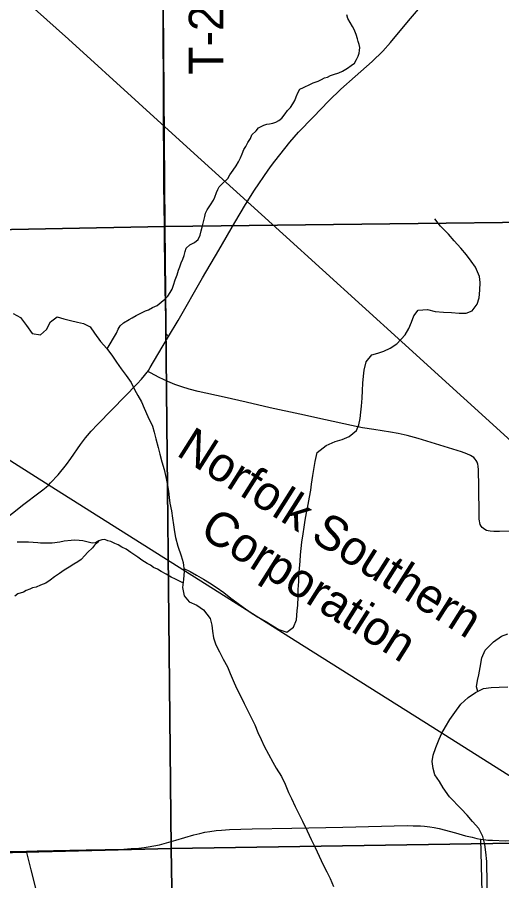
# Model space of a CAD drawing. Extents: x 1985906 to 2360102, y 891258 to 1222054.
# Drawn here: x 2154500 to 2158703, y 1031071 to 1038567 of the extents above; entities that cross this region are included whole.
import ezdxf

# ---------------------------------------------------------------- set-up
doc = ezdxf.new("R2010")
doc.units = 0
for name, color, linetype in [('GM_X_County_Road', 7, 'Continuous'), ('GM_X_Major_River', 7, 'Continuous'), ('GM_X_Minor_River', 7, 'Continuous'), ('GM_X_Rail_Line', 7, 'Continuous'), ('GM_X_Rail_Line_Text', 7, 'Continuous'), ('GM_X_Section', 7, 'Continuous'), ('GM_X_Township_Road', 7, 'Continuous'), ('GM_X_Township_Road_Text', 7, 'Continuous')]:
    doc.layers.add(name, color=color, linetype=linetype)

msp = doc.modelspace()

# ---------------------------------------------------------------- linework, layer by layer
at = {"layer": 'GM_X_County_Road'}
for points in [[(2155811.8, 1035794), (2155894.7, 1035935), (2156107.6, 1036304.4), (2156247.3, 1036544.8), (2156388.3, 1036785.3), (2156478.9, 1036940.9), (2156557.9, 1037065.3), (2156677.7, 1037239.4), (2156706.4, 1037279), (2156734.4, 1037316.6), (2156865.9, 1037483.8), (2156941, 1037570.1), (2157065.9, 1037699.9), (2157203.4, 1037840.3), (2157308.4, 1037943.5), (2157430.5, 1038052.7), (2157578.5, 1038182.6), (2157673.1, 1038273.7), (2157739.2, 1038346.9), (2157895.5, 1038536.7), (2158054.1, 1038724.1)], [(2155632, 1035492.9), (2155637.5, 1035500.5), (2155653.5, 1035525.9), (2155720.6, 1035638.9), (2155811.8, 1035794)], [(2154259.4, 1034105.8), (2154556.2, 1034338.9), (2154686.2, 1034438.1), (2154722.1, 1034465.4), (2154750.7, 1034488.6), (2154770.9, 1034505.4), (2154789.2, 1034523.7), (2154853.7, 1034594.9), (2154926.7, 1034683.6), (2154964.3, 1034737), (2155048.2, 1034858.2), (2155075.5, 1034893.1), (2155092.9, 1034914.7), (2155109.4, 1034934.8), (2155141.9, 1034972.4), (2155197.1, 1035032.1), (2155322.9, 1035161.3), (2155541, 1035384.2), (2155576.9, 1035424.5), (2155603.9, 1035456.2), (2155627.4, 1035486.5), (2155632, 1035492.9)], [(2154580.1, 1031328.1), (2154671.4, 1031329.6), (2155097.3, 1031339.9), (2155425.1, 1031346), (2155487.8, 1031349), (2155527.1, 1031351.4), (2155555.7, 1031353.8), (2155600.1, 1031358.4), (2155635.4, 1031363.9), (2155684.1, 1031372.5), (2155732.8, 1031383.4), (2155874.7, 1031423), (2156032.3, 1031468.6), (2156083, 1031480.8), (2156128.5, 1031490.9), (2156170.9, 1031498.8), (2156226, 1031506.1), (2156270.7, 1031510.6), (2156340.7, 1031515.4), (2156537.6, 1031521.1), (2156881.9, 1031526.3), (2157324.7, 1031536.1), (2157882.3, 1031548.8), (2157933.6, 1031548.6), (2157969.8, 1031548.6), (2157997.4, 1031547.1), (2158034.1, 1031544.6), (2158079.4, 1031539.2), (2158118.2, 1031532.8), (2158160.3, 1031523.9), (2158303.1, 1031485.2), (2158389.8, 1031460.5), (2158445.6, 1031447.8), (2158488.7, 1031438.5), (2158518.6, 1031432.2), (2158522.7, 1031431.7)], [(2158522.7, 1031431.7), (2158541.7, 1031428), (2158564.1, 1031424.8), (2158582.2, 1031423.6), (2158623, 1031422), (2158737.3, 1031417.8), (2159065.3, 1031418.8), (2159295, 1031421.2), (2159491.7, 1031423.2), (2159639.1, 1031425.4), (2159917.8, 1031428.8), (2160556.9, 1031438.5), (2161113.2, 1031446.2), (2161227.6, 1031447.9)], [(2153891.6, 1031317.7), (2153933.6, 1031318.6), (2154228.8, 1031322.1), (2154580.1, 1031328.1)]]:
    msp.add_lwpolyline(points, dxfattribs=at)
at = {"layer": 'GM_X_Major_River'}
for points in [[(2154465.4, 1035995.6), (2154527.7, 1035960), (2154580.3, 1035890.2), (2154628.8, 1035822.4), (2154701, 1035810.9), (2154754.7, 1035857.4), (2154788.3, 1035923.8), (2154846.1, 1035966.3), (2154904.3, 1035948.7), (2154962.5, 1035933.1), (2155022.6, 1035919.5), (2155074.8, 1035907.8), (2155133.1, 1035878.2), (2155169.5, 1035824.3), (2155222.1, 1035750.6), (2155276.6, 1035690.8), (2155327.1, 1035625), (2155359.5, 1035573.2), (2155400, 1035513.3), (2155444.5, 1035457.5), (2155487, 1035395.7), (2155517.4, 1035335.8), (2155545.8, 1035281.9), (2155576.3, 1035228), (2155600.7, 1035174), (2155633.2, 1035100.1), (2155671.9, 1035016.2), (2155686.3, 1034964.2), (2155700.7, 1034908.2), (2155723.2, 1034832.1), (2155737.7, 1034774.1), (2155754.2, 1034706.1), (2155774.7, 1034642.1), (2155791.2, 1034562), (2155803.7, 1034504), (2155812, 1034451.9), (2155818.4, 1034397.8), (2155824.8, 1034347.8)], [(2155824.8, 1034347.8), (2155837.3, 1034281.7), (2155847.8, 1034217.7), (2155856.2, 1034161.6), (2155862.6, 1034099.5), (2155873, 1034049.5), (2155891.5, 1033975.4), (2155922.2, 1033891.5), (2155938.6, 1033833.4), (2155949.1, 1033757.3), (2155941.6, 1033687.1), (2155932.1, 1033616.9), (2155946.6, 1033544.8), (2155991.1, 1033491), (2156057.4, 1033461.5), (2156115.7, 1033423.8), (2156174.3, 1033348.1), (2156188.7, 1033290), (2156193.1, 1033237.9), (2156201.5, 1033179.9), (2156224, 1033119.9), (2156254.5, 1033058), (2156287, 1032994.1), (2156323.5, 1032926.2), (2156345.9, 1032870.2), (2156372.4, 1032808.3), (2156402.9, 1032742.4), (2156437.4, 1032676.5), (2156469.9, 1032608.6), (2156496.4, 1032552.6), (2156524.8, 1032498.7), (2156561.4, 1032422.8), (2156587.9, 1032358.9), (2156616.3, 1032296.9), (2156642.8, 1032239), (2156679.3, 1032169.1), (2156715.8, 1032101.2), (2156746.3, 1032047.3), (2156792.8, 1031975.5), (2156823.3, 1031909.6), (2156853.9, 1031835.6), (2156878.3, 1031783.7), (2156910.8, 1031713.8), (2156939.3, 1031655.8), (2156973.8, 1031587.9), (2157014.5, 1031504), (2157049, 1031428.1), (2157083.6, 1031360.2), (2157120.1, 1031284.3), (2157154.7, 1031208.4), (2157185.2, 1031148.5), (2157213.6, 1031088.6), (2157244.2, 1031020.6)]]:
    msp.add_lwpolyline(points, dxfattribs=at)
at = {"layer": 'GM_X_Minor_River'}
for points in [[(2157440.3, 1038417.6), (2157423.9, 1038459.6), (2157409.6, 1038485.6), (2157387.2, 1038521.5), (2157368.9, 1038557.5), (2157360.6, 1038587.6)], [(2155278.3, 1035688.7), (2155362.1, 1035824.6), (2155373.9, 1035858.8), (2155391.7, 1035887.1), (2155421.6, 1035915.4), (2155469.6, 1035941.9), (2155497.5, 1035958.2), (2155531.5, 1035976.6), (2155561.5, 1035990.9), (2155611.5, 1036017.4), (2155637.5, 1036025.6), (2155673.5, 1036046), (2155713.5, 1036064.4), (2155749.4, 1036092.8), (2155781.3, 1036119.1), (2155805.1, 1036145.4), (2155827, 1036177.7), (2155842.8, 1036206), (2155856.5, 1036242.2), (2155870.2, 1036286.5), (2155885.9, 1036330.8), (2155899.6, 1036371.1), (2155911.4, 1036401.3), (2155923.2, 1036433.5), (2155934.9, 1036467.8), (2155946.7, 1036500), (2155956.4, 1036534.2), (2155966.2, 1036562.4), (2155998.1, 1036590.8), (2156036.1, 1036611.1), (2156070, 1036637.5), (2156085.8, 1036673.8), (2156095.5, 1036714), (2156103.2, 1036744.2), (2156109.1, 1036768.3), (2156118.8, 1036802.6), (2156126.5, 1036836.8), (2156134.3, 1036864.9), (2156148.1, 1036895.2), (2156175.9, 1036937.5), (2156201.6, 1036977.9), (2156213.5, 1037004.1), (2156229.2, 1037046.4), (2156239, 1037070.6), (2156252.9, 1037094.8), (2156284.7, 1037127.2), (2156326.5, 1037167.7), (2156344.3, 1037199.9), (2156374.1, 1037240.3), (2156397.9, 1037276.7), (2156419.7, 1037311), (2156437.4, 1037347.3), (2156451.2, 1037381.5), (2156467, 1037417.8), (2156482.8, 1037446), (2156500.6, 1037478.3), (2156522.4, 1037514.6), (2156536.2, 1037544.8), (2156572, 1037581.3), (2156591.8, 1037607.5), (2156639.8, 1037630), (2156663.9, 1037638.2), (2156687.9, 1037642.4), (2156718, 1037646.7), (2156742, 1037656.9), (2156770, 1037669.2), (2156796, 1037689.5), (2156823.7, 1037727.9), (2156845.6, 1037758.2), (2156869.4, 1037784.5), (2156891.3, 1037814.8), (2156907.1, 1037843), (2156920.9, 1037875.2), (2156934.6, 1037909.5), (2156952.4, 1037941.8), (2156984.4, 1037958.1), (2157044.4, 1037986.7), (2157068.4, 1037998.9), (2157110.4, 1038013.3), (2157138.4, 1038027.6), (2157166.4, 1038039.9), (2157190.5, 1038048.1), (2157218.5, 1038060.4), (2157244.5, 1038070.6), (2157290.5, 1038085), (2157320.5, 1038099.3), (2157364.5, 1038123.8), (2157396.4, 1038148.2), (2157424.4, 1038168.4), (2157444.2, 1038200.8), (2157458, 1038229), (2157465.8, 1038255.1), (2157469.6, 1038279.3), (2157471.4, 1038305.4), (2157465.1, 1038331.4), (2157458.9, 1038355.5), (2157450.7, 1038379.5), (2157440.3, 1038417.6)], [(2155946, 1033780.2), (2155999.4, 1033756.5), (2156053.7, 1033722.9), (2156116.1, 1033689.3), (2156168.4, 1033655.7), (2156224.8, 1033618), (2156291.2, 1033572.5), (2156351.6, 1033524.9), (2156404, 1033485.2), (2156460.4, 1033445.6), (2156528.8, 1033396), (2156585.2, 1033360.4), (2156661.6, 1033316.9), (2156717.9, 1033283.3), (2156770.3, 1033251.6), (2156838.5, 1033228.1), (2156896.3, 1033272.7), (2156921.8, 1033337), (2156929.3, 1033413.2), (2156934.9, 1033463.4), (2156938.4, 1033535.6), (2156937.9, 1033599.7), (2156941.4, 1033667.9), (2156943, 1033724), (2156948.5, 1033782.2), (2156954.1, 1033844.3), (2156957.7, 1033900.5), (2156968.9, 1034008.8), (2156980.3, 1034083.1), (2156989.9, 1034139.2), (2156997.5, 1034201.4), (2157009, 1034265.7), (2157022.5, 1034335.9), (2157034, 1034400.2), (2157045.6, 1034462.4), (2157053.2, 1034512.5), (2157064.7, 1034588.8), (2157076.2, 1034657), (2157083.8, 1034711.2), (2157103.2, 1034789.5), (2157180.9, 1034850.3), (2157256.8, 1034882.9), (2157318.7, 1034901.5), (2157378.6, 1034926), (2157442.3, 1034978.6), (2157464, 1035028.9), (2157473.6, 1035083.1), (2157481.2, 1035137.3), (2157486.8, 1035191.4), (2157492.3, 1035259.6), (2157495.8, 1035325.8), (2157499.3, 1035390), (2157504.9, 1035450.1), (2157510.5, 1035504.3), (2157528, 1035574.6), (2157575.6, 1035637.1), (2157627.5, 1035651.5), (2157679.5, 1035668), (2157735.4, 1035694.5), (2157793.2, 1035731), (2157866.7, 1035809.8), (2157898.3, 1035864.2), (2157920, 1035918.4), (2157941.6, 1035974.7), (2157979.2, 1036025.1), (2158059.3, 1036029.8), (2158125.6, 1036012.3), (2158197.7, 1036006.8), (2158267.8, 1036003.4), (2158334, 1035997.9), (2158394, 1035998.4), (2158446, 1036018.8), (2158489.6, 1036075.3), (2158507.2, 1036131.6), (2158512.7, 1036197.8), (2158516.2, 1036263.9), (2158509.8, 1036316), (2158477.2, 1036395.9), (2158438.7, 1036449.7), (2158398.3, 1036505.5), (2158347.8, 1036563.2), (2158291.2, 1036624.9), (2158242.7, 1036682.6), (2158172.1, 1036754.2), (2158121.5, 1036815.9)], [(2155937.7, 1033658.1), (2155908.4, 1033672.6), (2155872.2, 1033688.3), (2155835.9, 1033706.1), (2155791.5, 1033731.8), (2155747.1, 1033755.6), (2155716.8, 1033775.4), (2155680.6, 1033791.2), (2155654.3, 1033809), (2155626.1, 1033824.9), (2155581.7, 1033852.6), (2155545.3, 1033878.4), (2155521, 1033896.3), (2155484.7, 1033920.1), (2155444.3, 1033949.9), (2155408, 1033965.7), (2155373.7, 1033987.5), (2155345.5, 1033997.3), (2155311.2, 1034015.1), (2155285.1, 1034022.9), (2155258.9, 1034032.7), (2155234.8, 1034030.5), (2155208.8, 1034020.3), (2155178.8, 1034004), (2155150.7, 1034001.7), (2155114.5, 1034009.5), (2155068.2, 1034021.1), (2155036.1, 1034024.9), (2154999.9, 1034026.6), (2154967.8, 1034024.3), (2154905.6, 1034019.8), (2154869.6, 1034009.5), (2154801.4, 1034000.9), (2154767.3, 1034000.6), (2154701, 1034002.1), (2154676.9, 1034003.9), (2154596.5, 1034009.3), (2154570.4, 1034009), (2154526.2, 1034010.7), (2154498.1, 1034010.5)], [(2155204.9, 1034018.1), (2155198.8, 1034010.1), (2155171, 1033983.8), (2155151.1, 1033959.6), (2155109.3, 1033919.1), (2155085.4, 1033894.8), (2155053.6, 1033858.4), (2155025.6, 1033840.1), (2154991.6, 1033819.7), (2154949.7, 1033793.3), (2154905.8, 1033766.8), (2154865.8, 1033738.4), (2154823.9, 1033707.9), (2154786, 1033679.5), (2154746.1, 1033655.1), (2154702.1, 1033636.7), (2154664.1, 1033620.3), (2154632, 1033612), (2154608, 1033601.8), (2154578, 1033589.5), (2154554, 1033577.2), (2154504, 1033560.8), (2154478, 1033540.5)], [(2158495.2, 1032713.9), (2158484.4, 1032754.2), (2158492, 1032808.4), (2158503.7, 1032858.6), (2158517.2, 1032922.8), (2158530.6, 1033007.1), (2158560.1, 1033073.5), (2158631.7, 1033144.2), (2158701.4, 1033192.9), (2158757.3, 1033215.4)], [(2158577.8, 1030979.3), (2158576.9, 1031101.5), (2158574.3, 1031179.7), (2158573.8, 1031237.8), (2158565.2, 1031319.9), (2158556.7, 1031383.9), (2158538.2, 1031455.9), (2158503.6, 1031523.8), (2158451.1, 1031583.5), (2158402.6, 1031641.2), (2158350.1, 1031694.9), (2158249.2, 1031798.3), (2158196.6, 1031876.1), (2158164.1, 1031932), (2158123.6, 1031989.8), (2158107.2, 1032045.7), (2158098.7, 1032105.8), (2158108.3, 1032160), (2158131.8, 1032228.3), (2158161.4, 1032298.7), (2158185, 1032351), (2158216.6, 1032407.4), (2158254.2, 1032469.8), (2158295.8, 1032530.3), (2158347.3, 1032602.8), (2158413, 1032661.5), (2158474.8, 1032704), (2158546.6, 1032738.7), (2158610.6, 1032747.2), (2158680.7, 1032751.8), (2158756.8, 1032754.4)]]:
    msp.add_lwpolyline(points, dxfattribs=at)
at = {"layer": 'GM_X_Rail_Line'}
for points in [[(2154650.1, 1038640), (2154943.8, 1038375.6), (2155553.8, 1037821.4), (2156003, 1037413.4), (2156803.7, 1036685.7), (2157837.7, 1035748.1), (2158913.5, 1034770.6)], [(2150561.6, 1036544.1), (2150667.4, 1036530.5), (2150775, 1036513.8), (2150918.4, 1036489.1), (2151112.6, 1036448.3), (2151286.4, 1036405.6), (2151425.5, 1036369.1), (2151585.7, 1036317.8), (2151700.1, 1036280.1), (2151846, 1036227.5), (2152151.5, 1036100.8), (2152286.9, 1036035.8), (2152442.7, 1035956.1), (2152544.1, 1035901.6), (2152766.7, 1035773.6), (2153094.5, 1035567.7), (2153783.9, 1035131.8), (2154775.2, 1034506), (2156201.1, 1033605), (2156912.3, 1033156.7), (2158026.6, 1032453.6), (2159424.1, 1031570.6)]]:
    msp.add_lwpolyline(points, dxfattribs=at)
at = {"layer": 'GM_X_Section'}
for points in [[(2155739.2, 1042115.2), (2161080.3, 1042186), (2161151.3, 1036815.1), (2155780.2, 1036750.1)], [(2150370.2, 1042042.2), (2155739.2, 1042115.2), (2155780.2, 1036750.1), (2150451.5, 1036647.4)], [(2155780.2, 1036750.1), (2161151.3, 1036815.1), (2161230.4, 1031434.2), (2155835.5, 1031349.1)], [(2150451.5, 1036647.4), (2155780.2, 1036750.1), (2155835.5, 1031349.1), (2150557, 1031216.7)], [(2155835.5, 1031349.1), (2161230.4, 1031434.2), (2161327.3, 1026063.6), (2161093.2, 1026057.8), (2155998.4, 1025999), (2155880.4, 1028609.7)], [(2150557, 1031216.7), (2155835.5, 1031349.1), (2155880.4, 1028609.7), (2155998.4, 1025999), (2155608.2, 1025992), (2150619.9, 1025857.9)]]:
    msp.add_lwpolyline(points, close=True, dxfattribs=at)
at = {"layer": 'GM_X_Township_Road'}
for points in [[(2155811.8, 1035794), (2155804.3, 1035803.6), (2155799.6, 1035809.4), (2155795.8, 1035816.8), (2155792.5, 1035828.4), (2155790.8, 1035841.4), (2155790.4, 1035857), (2155788.2, 1035950.4), (2155785.3, 1036081.4), (2155782.8, 1036212.7), (2155781, 1036426), (2155778.5, 1036622.7), (2155776.9, 1036770.3), (2155774.4, 1036918), (2155772.5, 1037131.4), (2155771.2, 1037311.9), (2155770.5, 1037426.8), (2155769.3, 1037557.9), (2155769.6, 1037620.7), (2155769.9, 1037688.9), (2155768.8, 1037820.1), (2155767.8, 1038000.7), (2155767.1, 1038131.9), (2155765.5, 1038279.6), (2155764.7, 1038607.8)], [(2158896.6, 1034109.5), (2158683.5, 1034102.3), (2158634.5, 1034102.4), (2158602.3, 1034105.1), (2158586.6, 1034108), (2158571.4, 1034112.5), (2158557.2, 1034118.9), (2158544.3, 1034127.3), (2158533.1, 1034137.8), (2158523.8, 1034150.2), (2158516.8, 1034164), (2158512.1, 1034179), (2158509.3, 1034194.5), (2158507.8, 1034210.7), (2158506.8, 1034243.3), (2158505.7, 1034489.2), (2158502.7, 1034637.1), (2158499.1, 1034670.2), (2158495.7, 1034686.7), (2158490.2, 1034703), (2158482.1, 1034718.1), (2158471.9, 1034731.8), (2158460.2, 1034744.1), (2158446.6, 1034754.8), (2158431.8, 1034762.9), (2158401.4, 1034776.4), (2158354.7, 1034792.8), (2158166.6, 1034851), (2157978.4, 1034908.8), (2157883.4, 1034935.1), (2157803.4, 1034954.2), (2157738.7, 1034966.3), (2157592.5, 1034987.9), (2157495.4, 1035002.7), (2157399, 1035021.7), (2157175.1, 1035072.5), (2156950.5, 1035121.1), (2156694.1, 1035176.8), (2156486.5, 1035225.2), (2156294.4, 1035268.6), (2156070.4, 1035319), (2155991, 1035338.8), (2155928.3, 1035357.3), (2155866.7, 1035379.1), (2155805, 1035405.3), (2155729.6, 1035439.7), (2155655.5, 1035480.1), (2155632, 1035492.9)], [(2158610.2, 1028162.9), (2158603, 1028461.4), (2158597.5, 1028691.6), (2158591.4, 1028946.9), (2158586.5, 1029100.8), (2158567.9, 1029609.1), (2158560, 1029904.5), (2158553.5, 1030166.9), (2158522.7, 1031431.7)], [(2155387.9, 1028178.7), (2155347.3, 1028344.2), (2155230.1, 1028804.4), (2155162, 1029074.2), (2155101.5, 1029312), (2155027.8, 1029597.3), (2154927.7, 1029977.1), (2154859.3, 1030246.1), (2154717.1, 1030800.9), (2154662, 1031006.3), (2154619.9, 1031164.2), (2154580.1, 1031328.1)]]:
    msp.add_lwpolyline(points, dxfattribs=at)

# ---------------------------------------------------------------- texts
at = {"layer": 'GM_X_Rail_Line_Text'}
for s, rotation, p in [('Norfolk Southern', 327.70781, (2155869.7, 1034769.7)), ('Corporation', 327.75767, (2156068.8, 1034071.9))]:
    msp.add_text(s, height=299, rotation=rotation, dxfattribs=at).set_placement(p)
at = {"layer": 'GM_X_Township_Road_Text'}
msp.add_text('T-216', height=300, rotation=90, dxfattribs=at).set_placement((2156287.9, 1038068.1))

doc.saveas('drawing.dxf')
